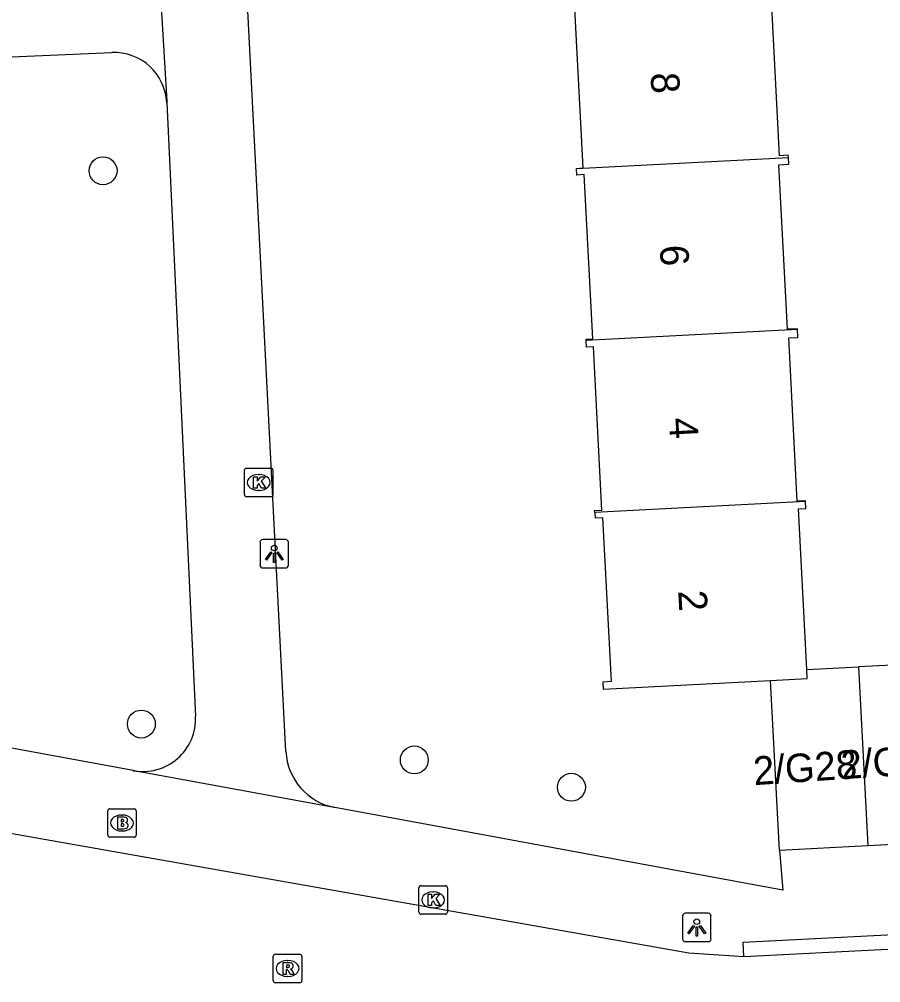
# Model space of a CAD drawing. Extents: x 161084 to 161928, y 385355 to 386522.
# Drawn here: x 161358.97 to 161389.16, y 385446.99 to 385480.77 of the extents above; entities that cross this region are included whole.
import ezdxf

# ---------------------------------------------------------------- set-up
doc = ezdxf.new("R2010")
doc.units = 0
for name, color, linetype in [('IMGEO_Boom', 7, 'Continuous'), ('IMGEO_Brandkraan', 7, 'Continuous'), ('IMGEO_Kolk', 7, 'Continuous'), ('IMGEO_Lichtpunt', 7, 'Continuous'), ('IMGEO_Pand', 7, 'Continuous'), ('IMGEO_Pand_nummerreeks', 7, 'Continuous'), ('IMGEO_Rijbaan_lokaal_open', 7, 'Continuous'), ('IMGEO_Rioolput', 7, 'Continuous'), ('IMGEO_Voetpad_open', 7, 'Continuous')]:
    doc.layers.add(name, color=color, linetype=linetype)

msp = doc.modelspace()

# ---------------------------------------------------------------- linework, layer by layer
at = {"layer": 'IMGEO_Boom'}
for centre in [(161361.905, 385475.458), (161363.248, 385456.06), (161372.814, 385454.802), (161378.32, 385453.844)]:
    msp.add_circle(centre, 0.489, dxfattribs=at)
at = {"layer": 'IMGEO_Brandkraan'}
for p, q in [((161362.068, 385452.165), (161362.068, 385453.017)), ((161362.143, 385453.091), (161362.995, 385453.091)), ((161363.069, 385453.017), (161363.069, 385452.165)), ((161362.556, 385452.871), (161362.581, 385452.871)), ((161362.579, 385452.311), (161362.554, 385452.311)), ((161362.995, 385452.091), (161362.143, 385452.091))]:
    msp.add_line(p, q, dxfattribs=at)
for points in [[(161362.068, 385452.165), (161362.068, 385453.017)], [(161362.143, 385453.091), (161362.995, 385453.091)], [(161363.069, 385453.017), (161363.069, 385452.165)], [(161362.416, 385452.791), (161362.416, 385452.391), (161362.629, 385452.391)], [(161362.647, 385452.791), (161362.416, 385452.791)], [(161362.595, 385452.71), (161362.541, 385452.71), (161362.541, 385452.634)], [(161362.541, 385452.634), (161362.594, 385452.634)], [(161362.603, 385452.558), (161362.541, 385452.558), (161362.541, 385452.477)], [(161362.541, 385452.477), (161362.603, 385452.477)], [(161362.995, 385452.091), (161362.143, 385452.091)]]:
    msp.add_lwpolyline(points, dxfattribs=at)
for centre, radius, start, end in [((161362.145, 385453.015), 0.0765, 91.552, 178.448), ((161362.145, 385453.015), 0.0765, 91.552, 178.448), ((161362.993, 385453.015), 0.0765, 1.552, 88.448), ((161362.993, 385453.015), 0.0765, 1.552, 88.448), ((161362.596, 385452.672), 0.0379, 267.8285, 90.9355), ((161362.604, 385452.517), 0.0404, 269.8759, 90.5077), ((161362.651, 385452.646), 0.145, 59.4692, 91.5367), ((161362.676, 385452.693), 0.0922, 285.5137, 58.1501), ((161362.681, 385452.501), 0.105, 301.3115, 78.989), ((161362.635, 385452.642), 0.251, 268.6676, 293.5347), ((161362.145, 385452.167), 0.0765, 181.552, 268.448), ((161362.145, 385452.167), 0.0765, 181.552, 268.448), ((161362.993, 385452.167), 0.0765, 271.552, 358.448), ((161362.993, 385452.167), 0.0765, 271.552, 358.448)]:
    msp.add_arc(centre, radius, start, end, dxfattribs=at)
for centre, major_axis, ratio, start_param, end_param in [((161362.555, 385452.591), (-0.387, 0.002), 0.722429, 4.712389, 7.853982), ((161362.58, 385452.591), (-0.39, 0.002), 0.717154, 1.570796, 4.712389)]:
    msp.add_ellipse(centre, major_axis=major_axis, ratio=ratio, start_param=start_param, end_param=end_param, dxfattribs=at)
at = {"layer": 'IMGEO_Kolk'}
for p, q in [((161366.86, 385464.105), (161366.86, 385464.957)), ((161366.935, 385465.031), (161367.787, 385465.031)), ((161367.348, 385464.811), (161367.373, 385464.811)), ((161367.861, 385464.957), (161367.861, 385464.105)), ((161367.371, 385464.251), (161367.346, 385464.251)), ((161367.787, 385464.031), (161366.935, 385464.031)), ((161372.975, 385449.467), (161372.975, 385450.319)), ((161373.05, 385450.393), (161373.902, 385450.393)), ((161373.976, 385450.319), (161373.976, 385449.467)), ((161373.463, 385450.173), (161373.488, 385450.173)), ((161373.486, 385449.613), (161373.461, 385449.613)), ((161373.902, 385449.393), (161373.05, 385449.393))]:
    msp.add_line(p, q, dxfattribs=at)
for points in [[(161366.86, 385464.105), (161366.86, 385464.957)], [(161366.935, 385465.031), (161367.787, 385465.031)], [(161367.181, 385464.731), (161367.304, 385464.731), (161367.304, 385464.58), (161367.434, 385464.731), (161367.598, 385464.731), (161367.452, 385464.58), (161367.605, 385464.331), (161367.453, 385464.331), (161367.368, 385464.495), (161367.304, 385464.428), (161367.304, 385464.331), (161367.181, 385464.331), (161367.181, 385464.731)], [(161367.861, 385464.957), (161367.861, 385464.105)], [(161367.787, 385464.031), (161366.935, 385464.031)], [(161372.975, 385449.467), (161372.975, 385450.319)], [(161373.05, 385450.393), (161373.902, 385450.393)], [(161373.976, 385450.319), (161373.976, 385449.467)], [(161373.296, 385450.093), (161373.419, 385450.093), (161373.419, 385449.942), (161373.549, 385450.093), (161373.713, 385450.093), (161373.567, 385449.942), (161373.72, 385449.693), (161373.568, 385449.693), (161373.483, 385449.857), (161373.419, 385449.79), (161373.419, 385449.693), (161373.296, 385449.693), (161373.296, 385450.093)], [(161373.902, 385449.393), (161373.05, 385449.393)]]:
    msp.add_lwpolyline(points, dxfattribs=at)
for centre, start, end in [((161366.937, 385464.955), 91.552, 178.448), ((161366.937, 385464.955), 91.552, 178.448), ((161367.785, 385464.955), 1.552, 88.448), ((161367.785, 385464.955), 1.552, 88.448), ((161366.937, 385464.107), 181.552, 268.448), ((161366.937, 385464.107), 181.552, 268.448), ((161367.785, 385464.107), 271.552, 358.448), ((161367.785, 385464.107), 271.552, 358.448), ((161373.052, 385450.317), 91.552, 178.448), ((161373.052, 385450.317), 91.552, 178.448), ((161373.9, 385450.317), 1.552, 88.448), ((161373.9, 385450.317), 1.552, 88.448), ((161373.052, 385449.469), 181.552, 268.448), ((161373.052, 385449.469), 181.552, 268.448), ((161373.9, 385449.469), 271.552, 358.448), ((161373.9, 385449.469), 271.552, 358.448)]:
    msp.add_arc(centre, 0.0765, start, end, dxfattribs=at)
for centre, major_axis, ratio, start_param, end_param in [((161367.347, 385464.531), (-0.387, 0.002), 0.722429, 4.712389, 7.853982), ((161367.372, 385464.531), (-0.39, 0.002), 0.717154, 1.570796, 4.712389), ((161373.462, 385449.893), (-0.387, 0.002), 0.722429, 4.712389, 7.853982), ((161373.487, 385449.893), (-0.39, 0.002), 0.717154, 1.570796, 4.712389)]:
    msp.add_ellipse(centre, major_axis=major_axis, ratio=ratio, start_param=start_param, end_param=end_param, dxfattribs=at)
at = {"layer": 'IMGEO_Lichtpunt'}
for p, q in [((161367.406, 385462.434), (161367.406, 385461.627)), ((161367.406, 385462.434), (161367.406, 385461.627)), ((161368.308, 385462.529), (161367.5, 385462.529)), ((161368.308, 385462.529), (161367.5, 385462.529)), ((161368.402, 385461.627), (161368.402, 385462.434)), ((161368.402, 385461.627), (161368.402, 385462.434)), ((161367.5, 385461.533), (161368.308, 385461.533)), ((161367.5, 385461.533), (161368.308, 385461.533)), ((161382.216, 385449.332), (161382.216, 385448.525)), ((161382.216, 385449.332), (161382.216, 385448.525)), ((161383.118, 385449.427), (161382.31, 385449.427)), ((161383.118, 385449.427), (161382.31, 385449.427)), ((161383.212, 385448.525), (161383.212, 385449.332)), ((161383.212, 385448.525), (161383.212, 385449.332)), ((161382.31, 385448.431), (161383.118, 385448.431)), ((161382.31, 385448.431), (161383.118, 385448.431))]:
    msp.add_line(p, q, dxfattribs=at)
for points in [[(161367.78, 385462.098), (161367.819, 385462.07), (161367.631, 385461.808), (161367.593, 385461.835), (161367.78, 385462.098)], [(161367.882, 385462.05), (161367.929, 385462.05), (161367.929, 385461.728), (161367.882, 385461.728), (161367.882, 385462.05)], [(161367.992, 385462.07), (161368.03, 385462.097), (161368.217, 385461.835), (161368.178, 385461.807), (161367.992, 385462.07)], [(161382.59, 385448.996), (161382.629, 385448.968), (161382.441, 385448.706), (161382.403, 385448.733), (161382.59, 385448.996)], [(161382.692, 385448.948), (161382.739, 385448.948), (161382.739, 385448.626), (161382.692, 385448.626), (161382.692, 385448.948)], [(161382.802, 385448.968), (161382.84, 385448.995), (161383.027, 385448.733), (161382.988, 385448.705), (161382.802, 385448.968)]]:
    msp.add_lwpolyline(points, dxfattribs=at)
for centre in [(161367.905, 385462.232), (161382.715, 385449.13)]:
    msp.add_circle(centre, 0.0994, dxfattribs=at)
for centre, start, end in [((161367.5, 385462.434), 90, 180), ((161367.5, 385462.434), 90, 180), ((161368.308, 385462.434), 0, 90), ((161368.308, 385462.434), 0, 90), ((161367.5, 385461.627), 180, 270), ((161367.5, 385461.627), 180, 270), ((161368.308, 385461.627), 270, 0), ((161368.308, 385461.627), 270, 360), ((161382.31, 385449.332), 90, 180), ((161382.31, 385449.332), 90, 180), ((161383.118, 385449.332), 0, 90), ((161383.118, 385449.332), 0, 90), ((161382.31, 385448.525), 180, 270), ((161382.31, 385448.525), 180, 270), ((161383.118, 385448.525), 270, 0), ((161383.118, 385448.525), 270, 360)]:
    msp.add_arc(centre, 0.0946, start, end, dxfattribs=at)
at = {"layer": 'IMGEO_Pand'}
for points in [[(161385.924, 385475.926), (161385.92, 385476.002), (161385.615, 385475.985), (161385.32, 385481.688), (161385.602, 385481.703), (161385.591, 385481.953)], [(161378.493, 385475.538), (161378.493, 385475.543), (161378.731, 385475.557), (161378.431, 385481.367), (161378.158, 385481.352), (161378.149, 385481.564)], [(161378.493, 385475.538), (161385.924, 385475.926)], [(161386.242, 385469.898), (161386.241, 385469.917), (161385.891, 385469.9), (161385.593, 385475.67), (161385.937, 385475.688), (161385.924, 385475.926)], [(161378.839, 385469.511), (161378.837, 385469.554), (161379.067, 385469.566), (161378.77, 385475.323), (161378.506, 385475.309), (161378.493, 385475.538)], [(161386.242, 385469.898), (161378.839, 385469.511)], [(161386.525, 385463.868), (161386.524, 385463.883), (161386.232, 385463.87), (161385.935, 385469.599), (161386.256, 385469.616), (161386.242, 385469.898)], [(161379.137, 385463.482), (161379.133, 385463.55), (161379.388, 385463.563), (161379.092, 385469.287), (161378.851, 385469.275), (161378.839, 385469.511)], [(161386.525, 385463.868), (161379.137, 385463.482)], [(161386.566, 385457.97), (161386.275, 385463.607), (161386.536, 385463.62), (161386.525, 385463.868)], [(161379.137, 385463.482), (161379.147, 385463.293), (161379.41, 385463.306), (161379.708, 385457.549), (161379.427, 385457.534), (161379.438, 385457.282), (161385.302, 385457.585)], [(161385.302, 385457.585), (161386.582, 385457.652), (161386.566, 385457.97)], [(161386.566, 385457.97), (161388.381, 385458.064)], [(161391.476, 385458.224), (161388.381, 385458.064)], [(161388.381, 385458.064), (161388.706, 385451.791)], [(161385.61, 385451.631), (161385.302, 385457.585)], [(161391.801, 385451.952), (161388.706, 385451.791)], [(161388.706, 385451.791), (161385.61, 385451.631)]]:
    msp.add_lwpolyline(points, dxfattribs=at)
at = {"layer": 'IMGEO_Rijbaan_lokaal_open'}
for points in [[(161356.06, 385452.696), (161382.433, 385448.035), (161384.362, 385447.912)], [(161384.362, 385447.912), (161398.109, 385448.611)]]:
    msp.add_lwpolyline(points, dxfattribs=at)
at = {"layer": 'IMGEO_Rioolput'}
for p, q in [((161367.872, 385447.065), (161367.872, 385447.917)), ((161367.947, 385447.991), (161368.799, 385447.991)), ((161368.873, 385447.917), (161368.873, 385447.065)), ((161368.36, 385447.771), (161368.385, 385447.771)), ((161368.383, 385447.211), (161368.358, 385447.211)), ((161368.799, 385446.991), (161367.947, 385446.991))]:
    msp.add_line(p, q, dxfattribs=at)
for points in [[(161367.872, 385447.065), (161367.872, 385447.917)], [(161367.947, 385447.991), (161368.799, 385447.991)], [(161368.873, 385447.917), (161368.873, 385447.065)], [(161368.461, 385447.689), (161368.209, 385447.691), (161368.209, 385447.291)], [(161368.387, 385447.61), (161368.333, 385447.61), (161368.333, 385447.529)], [(161368.333, 385447.529), (161368.385, 385447.529)], [(161368.209, 385447.291), (161368.333, 385447.291), (161368.333, 385447.453), (161368.344, 385447.453)], [(161368.391, 385447.424), (161368.462, 385447.291), (161368.602, 385447.291), (161368.537, 385447.417)], [(161368.799, 385446.991), (161367.947, 385446.991)]]:
    msp.add_lwpolyline(points, dxfattribs=at)
for centre, radius, start, end in [((161367.949, 385447.915), 0.0765, 91.552, 178.448), ((161367.949, 385447.915), 0.0765, 91.552, 178.448), ((161368.797, 385447.915), 0.0765, 1.552, 88.448), ((161368.797, 385447.915), 0.0765, 1.552, 88.448), ((161368.369, 385447.718), 0.19, 274.7715, 282.9687), ((161368.393, 385447.514), 0.0964, 77.0061, 93.1865), ((161368.407, 385447.571), 0.0378, 276.6634, 79.6772), ((161368.46, 385447.579), 0.109, 350.3612, 89.416), ((161368.458, 385447.579), 0.112, 277.5842, 350.9817), ((161368.343, 385447.4), 0.0533, 26.0293, 88.6989), ((161368.442, 385447.364), 0.108, 29.5134, 73.7905), ((161367.949, 385447.067), 0.0765, 181.552, 268.448), ((161367.949, 385447.067), 0.0765, 181.552, 268.448), ((161368.797, 385447.067), 0.0765, 271.552, 358.448), ((161368.797, 385447.067), 0.0765, 271.552, 358.448)]:
    msp.add_arc(centre, radius, start, end, dxfattribs=at)
for centre, major_axis, ratio, start_param, end_param in [((161368.359, 385447.491), (-0.387, 0.002), 0.722429, 4.712389, 7.853982), ((161368.384, 385447.491), (-0.39, 0.002), 0.717154, 1.570796, 4.712389)]:
    msp.add_ellipse(centre, major_axis=major_axis, ratio=ratio, start_param=start_param, end_param=end_param, dxfattribs=at)
at = {"layer": 'IMGEO_Voetpad_open'}
for points in [[(161368.313, 385455.102), (161366.012, 385500), (161364.961, 385520.497)], [(161363.746, 385484.359), (161363.753, 385484.323), (161364.139, 385477.899), (161364.135, 385477.846)], [(161357.056, 385479.385), (161362.207, 385479.607)], [(161364.135, 385477.846), (161365.148, 385456.333)], [(161362.965, 385454.426), (161358.187, 385455.306)], [(161370.03, 385453.138), (161370.01, 385453.138), (161362.997, 385454.417), (161362.965, 385454.426)], [(161385.61, 385451.631), (161385.727, 385450.238), (161380.981, 385451.115), (161370.03, 385453.138)], [(161384.362, 385447.912), (161384.335, 385448.411), (161398.082, 385449.119), (161398.109, 385448.611)]]:
    msp.add_lwpolyline(points, dxfattribs=at)
for centre, radius, start, end in [((161362.288, 385477.76), 1.849, 2.6725, 92.5115), ((161363.3, 385456.245), 1.85, 259.5653, 2.7136), ((161370.412, 385455.204), 2.101, 182.7868, 259.5355)]:
    msp.add_arc(centre, radius, start, end, dxfattribs=at)

# ---------------------------------------------------------------- texts
at = {"layer": 'IMGEO_Pand_nummerreeks'}
for s, rotation, p in [('8', 273.0537, (161381.093, 385478.883)), ('6', 273.0537, (161381.416, 385472.835)), ('4', 273.0537, (161381.739, 385466.783)), ('2', 273.0536, (161382.062, 385460.733)), ('2/G27', 3.8785, (161387.796, 385454.123)), ('2/G28', 3.8785, (161384.726, 385453.915))]:
    msp.add_text(s, height=1, rotation=rotation, dxfattribs=at).set_placement(p)

doc.saveas('drawing.dxf')
